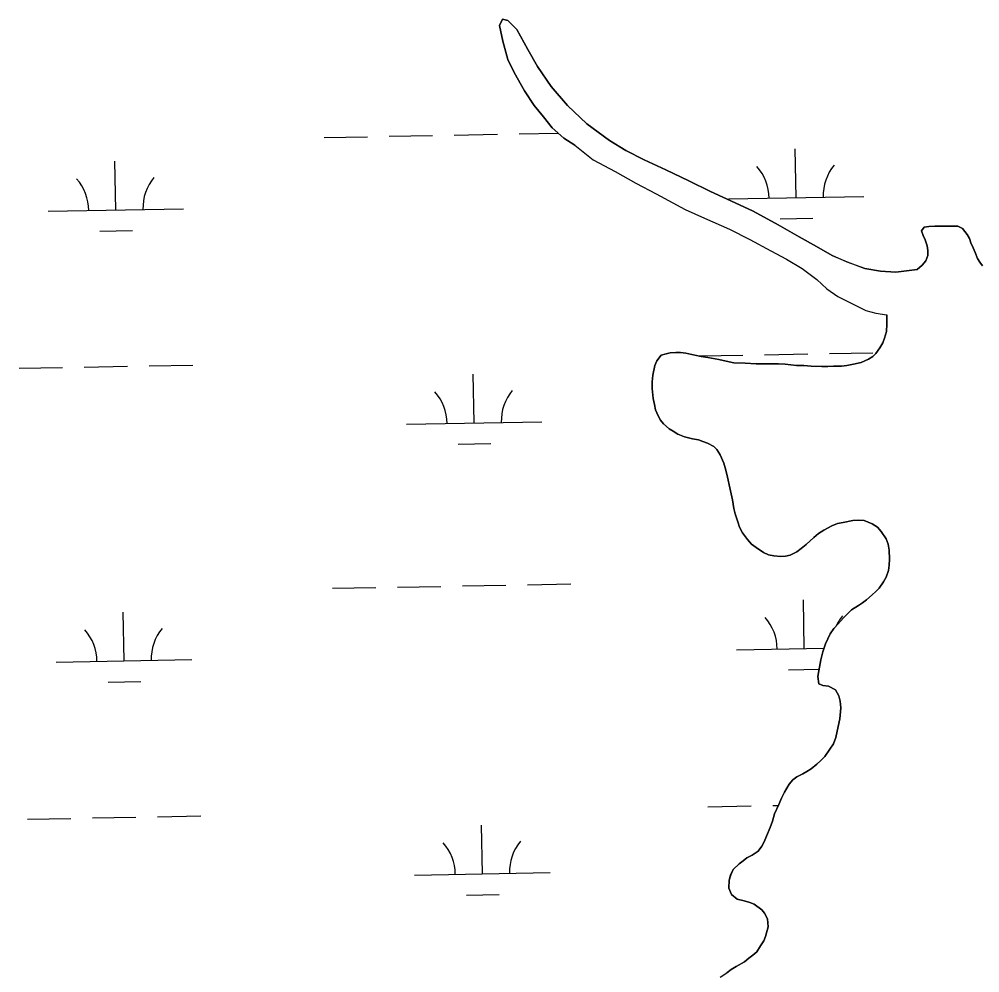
# Model space of a CAD drawing. Extents: x 3925854 to 3964121, y 224593 to 250589.
# Drawn here: x 3949894 to 3950603, y 234182 to 234885 of the extents above; entities that cross this region are included whole.
import ezdxf

# ---------------------------------------------------------------- set-up
doc = ezdxf.new("R2010")
doc.units = 0
doc.layers.add('V-TOPO-SHOR', color=7, linetype='Continuous')
doc.layers.add('V-WETL-SWMP', color=7, linetype='Continuous')

msp = doc.modelspace()

# ---------------------------------------------------------------- linework, layer by layer
at = {"layer": 'V-TOPO-SHOR'}
for points in [[(3950304.049, 234792.17), (3950295.976, 234797.302), (3950287.474, 234804.837), (3950280.974, 234812.994), (3950274.07, 234821.346), (3950266.939, 234832.305), (3950259.384, 234845.666), (3950254.674, 234855.245), (3950250.926, 234868.843), (3950248.599, 234880.453), (3950250.76, 234885.088), (3950254.579, 234884.123), (3950261.264, 234877.574), (3950269.438, 234862.816), (3950276.583, 234850.254), (3950286.561, 234835.512), (3950298.738, 234821.397), (3950312.915, 234807.905), (3950329.686, 234795.64), (3950341.795, 234788.142), (3950355.3, 234781.459), (3950371.219, 234774), (3950388.15, 234765.751), (3950404.274, 234758.091), (3950422.409, 234749.652), (3950435.709, 234743.37), (3950454.063, 234733.327), (3950469.595, 234724.461), (3950482.303, 234717.369), (3950494.001, 234710.871), (3950504.88, 234705.968), (3950517.964, 234701.286), (3950529.618, 234699.199), (3950540.855, 234698.511), (3950556.52, 234700.514)], [(3950304.049, 234792.17), (3950317.596, 234781.277), (3950333.726, 234772.817), (3950349.058, 234764.149), (3950363.979, 234756.279), (3950385.557, 234744.665), (3950399.66, 234738.39), (3950418.194, 234730.155), (3950433.112, 234722.686), (3950448.64, 234714.219), (3950460.334, 234708.122), (3950471.835, 234701.219), (3950482.548, 234693.104), (3950490.04, 234686.162), (3950498.119, 234680.427), (3950518.679, 234670.208), (3950526.122, 234668.278), (3950534.297, 234666.931)], [(3950556.52, 234700.514), (3950560.411, 234703.742), (3950563.08, 234706.711), (3950564.511, 234710.65), (3950564.47, 234714.574), (3950563.944, 234718.002), (3950562.429, 234722.401), (3950561.169, 234725.577), (3950559.91, 234728.998), (3950561.845, 234731.715), (3950565.271, 234732.242), (3950569.687, 234732.287), (3950573.119, 234732.321), (3950578.024, 234732.371), (3950582.44, 234732.416), (3950586.607, 234732.459), (3950590.058, 234730.775), (3950593.54, 234726.153), (3950595.287, 234723.226), (3950596.3, 234720.048), (3950598.054, 234716.386), (3950599.315, 234712.966), (3950601.076, 234708.569), (3950602.819, 234705.89), (3950604.81, 234703.211)], [(3950414.004, 234557.545), (3950411.243, 234563.648), (3950408.751, 234567.548), (3950406.52, 234569.733), (3950402.078, 234572.385), (3950398.634, 234573.577), (3950395.433, 234574.771), (3950391.011, 234575.461), (3950388.06, 234576.168), (3950385.111, 234576.872), (3950380.183, 234579.031), (3950376.726, 234581.204), (3950373.767, 234582.889), (3950369.56, 234586.526), (3950367.326, 234589.201), (3950365.577, 234592.371), (3950363.568, 234597.01), (3950362.792, 234600.928), (3950361.766, 234605.331), (3950361.2, 234612.683), (3950361.151, 234617.588), (3950361.591, 234622.5), (3950362.99, 234629.627), (3950364.672, 234633.077), (3950367.817, 234637.278), (3950371.485, 234638.296), (3950374.422, 234639.062), (3950378.592, 234639.105), (3950382.024, 234639.14), (3950385.952, 234638.689), (3950392.59, 234637.284), (3950397.259, 234636.35), (3950402.175, 234635.42), (3950410.283, 234634.032), (3950415.689, 234632.86), (3950421.344, 234631.691), (3950429.685, 234631.285), (3950437.783, 234630.878), (3950448.822, 234630.745), (3950454.216, 234630.798), (3950459.369, 234630.606), (3950467.719, 234629.711), (3950473.115, 234629.518), (3950478.516, 234629.084), (3950486.366, 234628.918), (3950490.779, 234628.963), (3950494.949, 234629.004), (3950500.835, 234629.065), (3950504.755, 234629.596), (3950509.65, 234630.626), (3950515.277, 234631.91), (3950520.649, 234634.171), (3950523.818, 234636.166), (3950526.249, 234638.398), (3950529.149, 234642.597), (3950531.317, 234646.297), (3950532.509, 234649.744), (3950533.931, 234654.663), (3950534.367, 234660.064), (3950534.332, 234663.498), (3950534.297, 234666.931)], [(3950423.896, 234235.858), (3950419.691, 234239.249), (3950417.682, 234243.888), (3950417.864, 234250.022), (3950419.05, 234253.958), (3950420.975, 234257.657), (3950425.348, 234261.871), (3950428.268, 234264.108), (3950430.943, 234266.342), (3950434.846, 234268.343), (3950439.231, 234271.331), (3950442.137, 234275.042), (3950443.823, 234278.245), (3950445.496, 234282.433), (3950448.13, 234288.835), (3950449.799, 234293.513), (3950451.46, 234298.926), (3950454.579, 234305.825), (3950456.494, 234310.505), (3950458.654, 234314.941), (3950462.275, 234320.618), (3950464.942, 234323.836), (3950467.862, 234326.072), (3950472.253, 234328.325), (3950475.18, 234330.072), (3950478.348, 234332.064), (3950482.727, 234335.544), (3950485.643, 234338.272), (3950488.555, 234341.244), (3950492.178, 234346.677), (3950494.838, 234350.382), (3950496.753, 234355.061), (3950498.388, 234363.172), (3950499.557, 234368.824), (3950500.208, 234377.172), (3950499.913, 234382.073), (3950498.891, 234385.986), (3950496.395, 234390.377), (3950491.218, 234393.021), (3950487.044, 234393.47), (3950484.088, 234394.666), (3950483.298, 234400.054), (3950483.99, 234404.232), (3950485.624, 234412.342), (3950487.036, 234418.242), (3950488.938, 234424.147), (3950492.543, 234431.542), (3950495.201, 234435.493), (3950498.111, 234438.712), (3950502.232, 234443.412), (3950505.146, 234446.386), (3950508.304, 234449.362), (3950513.422, 234452.602), (3950516.344, 234454.594), (3950519.265, 234456.831), (3950523.4, 234460.306), (3950526.07, 234462.786), (3950528.499, 234465.264), (3950531.885, 234469.958), (3950533.812, 234473.411), (3950535.479, 234478.335), (3950535.929, 234482.263), (3950536.13, 234486.678), (3950536.063, 234493.301), (3950535.282, 234497.709), (3950533.771, 234501.616), (3950530.033, 234507.22), (3950527.303, 234510.38), (3950523.357, 234512.792), (3950517.444, 234515.186), (3950513.272, 234515.387), (3950509.105, 234515.346), (3950502.006, 234513.802), (3950497.847, 234513.024), (3950493.694, 234511.264), (3950487.84, 234508.016), (3950483.939, 234505.77), (3950480.289, 234502.79), (3950474.702, 234497.582), (3950471.055, 234494.602), (3950467.891, 234492.118), (3950463.01, 234489.615), (3950459.584, 234488.845), (3950456.152, 234488.808), (3950450.997, 234489.248), (3950447.065, 234489.943), (3950443.368, 234491.622), (3950437.937, 234495.245), (3950434.476, 234497.909), (3950431.498, 234501.313), (3950427.768, 234506.179), (3950425.52, 234510.326), (3950424.254, 234514.238), (3950422.476, 234520.106), (3950421.457, 234524.019), (3950420.41, 234530.387), (3950419.382, 234535.036), (3950418.356, 234539.441), (3950416.806, 234547.272), (3950415.526, 234552.411), (3950414.004, 234557.545)], [(3950411.237, 234178.337), (3950416.107, 234181.575), (3950419.517, 234184.062), (3950423.173, 234186.306), (3950429.272, 234189.556), (3950432.432, 234192.286), (3950435.352, 234194.525), (3950438.271, 234197.007), (3950441.169, 234201.451), (3950443.583, 234205.154), (3950444.777, 234208.355), (3950446.667, 234215.486), (3950446.116, 234221.368), (3950444.112, 234225.517), (3950442.125, 234227.948), (3950436.44, 234232.306), (3950433.239, 234233.5), (3950429.059, 234234.684), (3950423.896, 234235.858)]]:
    msp.add_lwpolyline(points, dxfattribs=at)
at = {"layer": 'V-WETL-SWMP'}
for p, q in [((3950250.759, 234885.087), (3950248.6, 234880.453)), ((3950254.58, 234884.123), (3950250.759, 234885.087)), ((3950248.6, 234880.453), (3950250.925, 234868.844)), ((3950261.265, 234877.573), (3950254.58, 234884.123)), ((3950269.437, 234862.815), (3950261.265, 234877.573)), ((3950250.925, 234868.844), (3950254.673, 234855.244)), ((3950276.584, 234850.253), (3950269.437, 234862.815)), ((3950254.673, 234855.244), (3950259.383, 234845.666)), ((3950286.561, 234835.513), (3950276.584, 234850.253)), ((3950259.383, 234845.666), (3950266.939, 234832.305)), ((3950298.738, 234821.397), (3950286.561, 234835.513)), ((3950266.939, 234832.305), (3950274.07, 234821.347)), ((3950274.07, 234821.347), (3950280.974, 234812.994)), ((3950312.914, 234807.904), (3950298.738, 234821.397)), ((3950280.974, 234812.994), (3950287.475, 234804.837)), ((3950329.685, 234795.64), (3950312.914, 234807.904)), ((3950215.138, 234799.593), (3950247.132, 234800.175)), ((3950263.13, 234800.466), (3950291.818, 234800.987)), ((3950287.475, 234804.837), (3950295.975, 234797.302)), ((3950119.153, 234797.848), (3950151.148, 234798.43)), ((3950167.146, 234798.721), (3950199.14, 234799.302)), ((3950295.975, 234797.302), (3950304.049, 234792.17)), ((3950341.795, 234788.142), (3950329.685, 234795.64)), ((3950304.049, 234792.17), (3950317.597, 234781.277)), ((3950355.3, 234781.46), (3950341.795, 234788.142)), ((3950467.335, 234753.428), (3950466.68, 234789.423)), ((3949965.509, 234744.304), (3949964.855, 234780.298)), ((3950317.597, 234781.277), (3950333.727, 234772.817)), ((3950371.22, 234774.001), (3950355.3, 234781.46)), ((3950333.727, 234772.817), (3950349.058, 234764.149)), ((3950388.15, 234765.75), (3950371.22, 234774.001)), ((3950349.058, 234764.149), (3950363.979, 234756.278)), ((3950404.273, 234758.092), (3950388.15, 234765.75)), ((3950422.408, 234749.652), (3950404.273, 234758.092)), ((3950363.979, 234756.278), (3950385.557, 234744.665)), ((3950417.343, 234752.519), (3950517.326, 234754.338)), ((3949915.518, 234743.395), (3950015.501, 234745.213)), ((3950385.557, 234744.665), (3950399.659, 234738.39)), ((3950435.709, 234743.37), (3950422.408, 234749.652)), ((3950454.062, 234733.328), (3950435.709, 234743.37)), ((3950399.659, 234738.39), (3950418.194, 234730.155)), ((3950455.617, 234737.782), (3950479.613, 234738.218)), ((3949953.792, 234728.657), (3949977.788, 234729.093)), ((3950418.194, 234730.155), (3950433.111, 234722.686)), ((3950469.595, 234724.461), (3950454.062, 234733.328)), ((3950561.844, 234731.716), (3950559.909, 234728.998)), ((3950559.909, 234728.998), (3950561.17, 234725.577)), ((3950565.272, 234732.241), (3950561.844, 234731.716)), ((3950569.687, 234732.286), (3950565.272, 234732.241)), ((3950573.12, 234732.321), (3950569.687, 234732.286)), ((3950578.025, 234732.371), (3950573.12, 234732.321)), ((3950582.439, 234732.416), (3950578.025, 234732.371)), ((3950586.608, 234732.458), (3950582.439, 234732.416)), ((3950590.059, 234730.776), (3950586.608, 234732.458)), ((3950593.54, 234726.152), (3950590.059, 234730.776)), ((3950433.111, 234722.686), (3950448.64, 234714.22)), ((3950482.302, 234717.37), (3950469.595, 234724.461)), ((3950561.17, 234725.577), (3950562.429, 234722.402)), ((3950562.429, 234722.402), (3950563.945, 234718.002)), ((3950595.286, 234723.226), (3950593.54, 234726.152)), ((3950596.3, 234720.048), (3950595.286, 234723.226)), ((3950494, 234710.871), (3950482.302, 234717.37)), ((3950563.945, 234718.002), (3950564.471, 234714.574)), ((3950564.471, 234714.574), (3950564.511, 234710.65)), ((3950598.054, 234716.387), (3950596.3, 234720.048)), ((3950599.315, 234712.966), (3950598.054, 234716.387)), ((3950448.64, 234714.22), (3950460.334, 234708.122)), ((3950460.334, 234708.122), (3950471.836, 234701.219)), ((3950504.88, 234705.967), (3950494, 234710.871)), ((3950564.511, 234710.65), (3950563.079, 234706.711)), ((3950601.076, 234708.569), (3950599.315, 234712.966)), ((3950602.82, 234705.889), (3950601.076, 234708.569)), ((3950471.836, 234701.219), (3950482.548, 234693.105)), ((3950517.964, 234701.287), (3950504.88, 234705.967)), ((3950529.617, 234699.2), (3950517.964, 234701.287)), ((3950556.52, 234700.513), (3950540.855, 234698.512)), ((3950560.411, 234703.741), (3950556.52, 234700.513)), ((3950563.079, 234706.711), (3950560.411, 234703.741)), ((3950604.81, 234703.211), (3950602.82, 234705.889)), ((3950540.855, 234698.512), (3950529.617, 234699.2)), ((3950482.548, 234693.105), (3950490.039, 234686.162)), ((3950490.039, 234686.162), (3950498.12, 234680.428)), ((3950498.12, 234680.428), (3950518.68, 234670.208)), ((3950518.68, 234670.208), (3950526.121, 234668.278)), ((3950526.121, 234668.278), (3950534.297, 234666.931)), ((3950534.297, 234666.931), (3950534.332, 234663.498)), ((3950534.367, 234660.064), (3950533.931, 234654.664)), ((3950534.332, 234663.498), (3950534.367, 234660.064)), ((3950533.931, 234654.664), (3950532.51, 234649.744)), ((3950531.318, 234646.298), (3950529.149, 234642.597)), ((3950532.51, 234649.744), (3950531.318, 234646.298)), ((3950367.818, 234637.278), (3950364.672, 234633.077)), ((3950371.486, 234638.296), (3950367.818, 234637.278)), ((3950374.422, 234639.062), (3950371.486, 234638.296)), ((3950378.591, 234639.104), (3950374.422, 234639.062)), ((3950382.024, 234639.139), (3950378.591, 234639.104)), ((3950385.953, 234638.689), (3950382.024, 234639.139)), ((3950392.59, 234637.285), (3950385.953, 234638.689)), ((3950397.259, 234636.351), (3950392.59, 234637.285)), ((3950396.037, 234636.681), (3950428.032, 234637.263)), ((3950444.029, 234637.554), (3950476.024, 234638.135)), ((3950492.021, 234638.426), (3950524.016, 234639.008)), ((3950526.248, 234638.398), (3950523.818, 234636.166)), ((3950529.149, 234642.597), (3950526.248, 234638.398)), ((3949990.196, 234629.302), (3950022.191, 234629.883)), ((3950362.99, 234629.626), (3950361.591, 234622.499)), ((3950364.672, 234633.077), (3950362.99, 234629.626)), ((3950402.174, 234635.42), (3950397.259, 234636.351)), ((3950410.282, 234634.031), (3950402.174, 234635.42)), ((3950415.69, 234632.86), (3950410.282, 234634.031)), ((3950421.343, 234631.691), (3950415.69, 234632.86)), ((3950429.686, 234631.285), (3950421.343, 234631.691)), ((3950437.784, 234630.877), (3950429.686, 234631.285)), ((3950448.822, 234630.744), (3950437.784, 234630.877)), ((3950454.217, 234630.799), (3950448.822, 234630.744)), ((3950459.37, 234630.606), (3950454.217, 234630.799)), ((3950467.718, 234629.71), (3950459.37, 234630.606)), ((3950473.116, 234629.519), (3950467.718, 234629.71)), ((3950478.516, 234629.083), (3950473.116, 234629.519)), ((3950504.754, 234629.596), (3950500.835, 234629.065)), ((3950509.649, 234630.626), (3950504.754, 234629.596)), ((3950515.277, 234631.91), (3950509.649, 234630.626)), ((3950520.65, 234634.172), (3950515.277, 234631.91)), ((3950523.818, 234636.166), (3950520.65, 234634.172)), ((3949894.212, 234627.556), (3949926.207, 234628.138)), ((3949942.204, 234628.429), (3949974.199, 234629.011)), ((3950229.845, 234587.221), (3950229.19, 234623.215)), ((3950361.591, 234622.499), (3950361.151, 234617.589)), ((3950486.366, 234628.918), (3950478.516, 234629.083)), ((3950490.78, 234628.963), (3950486.366, 234628.918)), ((3950494.95, 234629.005), (3950490.78, 234628.963)), ((3950500.835, 234629.065), (3950494.95, 234629.005)), ((3950361.151, 234617.589), (3950361.2, 234612.684)), ((3950361.2, 234612.684), (3950361.766, 234605.332)), ((3950361.766, 234605.332), (3950362.792, 234600.928)), ((3950362.792, 234600.928), (3950363.567, 234597.011)), ((3950363.567, 234597.011), (3950365.576, 234592.372)), ((3950179.853, 234586.312), (3950279.837, 234588.13)), ((3950365.576, 234592.372), (3950367.326, 234589.201)), ((3950367.326, 234589.201), (3950369.56, 234586.526)), ((3950369.56, 234586.526), (3950373.767, 234582.89)), ((3950373.767, 234582.89), (3950376.727, 234581.203)), ((3950376.727, 234581.203), (3950380.183, 234579.031)), ((3950380.183, 234579.031), (3950385.11, 234576.873)), ((3950385.11, 234576.873), (3950388.06, 234576.168)), ((3950388.06, 234576.168), (3950391.011, 234575.462)), ((3950391.011, 234575.462), (3950395.433, 234574.771)), ((3950395.433, 234574.771), (3950398.633, 234573.577)), ((3950398.633, 234573.577), (3950402.079, 234572.386)), ((3950218.127, 234571.575), (3950242.124, 234572.011)), ((3950402.079, 234572.386), (3950406.521, 234569.733)), ((3950406.521, 234569.733), (3950408.75, 234567.548)), ((3950408.75, 234567.548), (3950411.243, 234563.649)), ((3950411.243, 234563.649), (3950414.003, 234557.546)), ((3950414.003, 234557.546), (3950415.526, 234552.411)), ((3950415.526, 234552.411), (3950416.805, 234547.273)), ((3950416.805, 234547.273), (3950418.356, 234539.44)), ((3950418.356, 234539.44), (3950419.382, 234535.036)), ((3950419.382, 234535.036), (3950420.41, 234530.386)), ((3950420.41, 234530.386), (3950421.456, 234524.02)), ((3950421.456, 234524.02), (3950422.477, 234520.106)), ((3950422.477, 234520.106), (3950424.254, 234514.238)), ((3950424.254, 234514.238), (3950425.52, 234510.327)), ((3950425.52, 234510.327), (3950427.769, 234506.18)), ((3950487.841, 234508.017), (3950493.694, 234511.265)), ((3950493.694, 234511.265), (3950497.846, 234513.024)), ((3950497.846, 234513.024), (3950502.007, 234513.802)), ((3950502.007, 234513.802), (3950509.104, 234515.346)), ((3950509.104, 234515.346), (3950513.273, 234515.388)), ((3950513.273, 234515.388), (3950517.445, 234515.186)), ((3950517.445, 234515.186), (3950523.356, 234512.793)), ((3950523.356, 234512.793), (3950527.304, 234510.38)), ((3950527.304, 234510.38), (3950530.034, 234507.22)), ((3950427.769, 234506.18), (3950431.498, 234501.313)), ((3950474.702, 234497.582), (3950480.29, 234502.79)), ((3950480.29, 234502.79), (3950483.939, 234505.77)), ((3950483.939, 234505.77), (3950487.841, 234508.017)), ((3950530.034, 234507.22), (3950533.77, 234501.617)), ((3950431.498, 234501.313), (3950434.475, 234497.909)), ((3950434.475, 234497.909), (3950437.936, 234495.246)), ((3950437.936, 234495.246), (3950443.369, 234491.623)), ((3950471.054, 234494.602), (3950474.702, 234497.582)), ((3950533.77, 234501.617), (3950535.282, 234497.708)), ((3950535.282, 234497.708), (3950536.062, 234493.301)), ((3950443.369, 234491.623), (3950447.065, 234489.943)), ((3950447.065, 234489.943), (3950450.996, 234489.248)), ((3950450.996, 234489.248), (3950456.151, 234488.809)), ((3950456.151, 234488.809), (3950459.585, 234488.844)), ((3950459.585, 234488.844), (3950463.011, 234489.615)), ((3950463.011, 234489.615), (3950467.89, 234492.117)), ((3950467.89, 234492.117), (3950471.054, 234494.602)), ((3950536.062, 234493.301), (3950536.13, 234486.679)), ((3950535.929, 234482.263), (3950535.479, 234478.334)), ((3950536.13, 234486.679), (3950535.929, 234482.263)), ((3950535.479, 234478.334), (3950533.812, 234473.411)), ((3950173.194, 234466.101), (3950205.188, 234466.682)), ((3950221.186, 234466.973), (3950253.18, 234467.555)), ((3950269.178, 234467.846), (3950301.172, 234468.428)), ((3950531.885, 234469.958), (3950528.499, 234465.264)), ((3950533.812, 234473.411), (3950531.885, 234469.958)), ((3950125.202, 234465.228), (3950157.196, 234465.81)), ((3950523.399, 234460.307), (3950519.264, 234456.831)), ((3950526.071, 234462.786), (3950523.399, 234460.307)), ((3950528.499, 234465.264), (3950526.071, 234462.786)), ((3950473.383, 234420.808), (3950472.728, 234456.803)), ((3950513.421, 234452.602), (3950508.303, 234449.361)), ((3950516.344, 234454.594), (3950513.421, 234452.602)), ((3950519.264, 234456.831), (3950516.344, 234454.594)), ((3949971.558, 234411.684), (3949970.903, 234447.678)), ((3950505.145, 234446.386), (3950502.232, 234443.413)), ((3950508.303, 234449.361), (3950505.145, 234446.386)), ((3950498.111, 234438.711), (3950495.2, 234435.493)), ((3950502.232, 234443.413), (3950498.111, 234438.711)), ((3950492.542, 234431.542), (3950488.939, 234424.147)), ((3950495.2, 234435.493), (3950492.542, 234431.542)), ((3950488.939, 234424.147), (3950487.036, 234418.242)), ((3950423.391, 234419.899), (3950487.948, 234421.073)), ((3950487.036, 234418.242), (3950485.625, 234412.341)), ((3949921.566, 234410.775), (3950021.549, 234412.593)), ((3950485.625, 234412.341), (3950483.99, 234404.231)), ((3950461.665, 234405.162), (3950484.26, 234405.573)), ((3950483.99, 234404.231), (3950483.297, 234400.054)), ((3949959.84, 234396.037), (3949983.836, 234396.473)), ((3950483.297, 234400.054), (3950484.088, 234394.666)), ((3950484.088, 234394.666), (3950487.043, 234393.47)), ((3950487.043, 234393.47), (3950491.217, 234393.022)), ((3950491.217, 234393.022), (3950496.395, 234390.377)), ((3950496.395, 234390.377), (3950498.892, 234385.987)), ((3950498.892, 234385.987), (3950499.913, 234382.073)), ((3950499.913, 234382.073), (3950500.208, 234377.171)), ((3950500.208, 234377.171), (3950499.557, 234368.825)), ((3950499.557, 234368.825), (3950498.388, 234363.172)), ((3950498.388, 234363.172), (3950496.754, 234355.062)), ((3950496.754, 234355.062), (3950494.839, 234350.382)), ((3950492.179, 234346.676), (3950488.555, 234341.244)), ((3950494.839, 234350.382), (3950492.179, 234346.676)), ((3950488.555, 234341.244), (3950485.642, 234338.271)), ((3950478.347, 234332.065), (3950475.179, 234330.071)), ((3950482.727, 234335.543), (3950478.347, 234332.065)), ((3950485.642, 234338.271), (3950482.727, 234335.543)), ((3950467.862, 234326.072), (3950464.941, 234323.835)), ((3950472.254, 234328.324), (3950467.862, 234326.072)), ((3950475.179, 234330.071), (3950472.254, 234328.324)), ((3950462.276, 234320.619), (3950458.655, 234314.942)), ((3950464.941, 234323.835), (3950462.276, 234320.619)), ((3950458.655, 234314.942), (3950456.493, 234310.505)), ((3950402.085, 234304.061), (3950434.08, 234304.643)), ((3950450.077, 234304.934), (3950454.209, 234305.009)), ((3950454.578, 234305.825), (3950451.46, 234298.926)), ((3950456.493, 234310.505), (3950454.578, 234305.825)), ((3949996.244, 234296.682), (3950028.239, 234297.263)), ((3950451.46, 234298.926), (3950449.798, 234293.513)), ((3949900.26, 234294.936), (3949932.255, 234295.518)), ((3949948.252, 234295.809), (3949980.247, 234296.391)), ((3950235.893, 234254.601), (3950235.239, 234290.595)), ((3950449.798, 234293.513), (3950448.129, 234288.836)), ((3950445.496, 234282.433), (3950443.822, 234278.246)), ((3950448.129, 234288.836), (3950445.496, 234282.433)), ((3950443.822, 234278.246), (3950442.137, 234275.041)), ((3950434.847, 234268.344), (3950430.943, 234266.342)), ((3950439.232, 234271.332), (3950434.847, 234268.344)), ((3950442.137, 234275.041), (3950439.232, 234271.332)), ((3950425.348, 234261.871), (3950420.976, 234257.657)), ((3950428.268, 234264.108), (3950425.348, 234261.871)), ((3950430.943, 234266.342), (3950428.268, 234264.108)), ((3950185.901, 234253.692), (3950285.885, 234255.51)), ((3950419.051, 234253.958), (3950417.865, 234250.022)), ((3950420.976, 234257.657), (3950419.051, 234253.958)), ((3950417.865, 234250.022), (3950417.682, 234243.888)), ((3950417.682, 234243.888), (3950419.691, 234239.249)), ((3950224.176, 234238.955), (3950248.172, 234239.391)), ((3950419.691, 234239.249), (3950423.895, 234235.858)), ((3950423.895, 234235.858), (3950429.058, 234234.684)), ((3950429.058, 234234.684), (3950433.239, 234233.5)), ((3950433.239, 234233.5), (3950436.44, 234232.306)), ((3950436.44, 234232.306), (3950442.125, 234227.949)), ((3950442.125, 234227.949), (3950444.112, 234225.517)), ((3950444.112, 234225.517), (3950446.117, 234221.368)), ((3950446.117, 234221.368), (3950446.667, 234215.487)), ((3950446.667, 234215.487), (3950444.777, 234208.355)), ((3950443.584, 234205.155), (3950441.169, 234201.451)), ((3950444.777, 234208.355), (3950443.584, 234205.155)), ((3950441.169, 234201.451), (3950438.271, 234197.007)), ((3950432.432, 234192.287), (3950429.271, 234189.557)), ((3950435.353, 234194.524), (3950432.432, 234192.287)), ((3950438.271, 234197.007), (3950435.353, 234194.524)), ((3950419.517, 234184.062), (3950416.108, 234181.575)), ((3950423.173, 234186.307), (3950419.517, 234184.062)), ((3950429.271, 234189.557), (3950423.173, 234186.307))]:
    msp.add_line(p, q, dxfattribs=at)
for centre, start, end in [((3950412.092, 234752.899), 0.269879, 41.813537), ((3950522.56, 234754.908), 140.269876, 181.813534), ((3949910.267, 234743.774), 0.269879, 41.813537), ((3950020.735, 234745.783), 140.269876, 181.813534), ((3950174.603, 234586.692), 0.269879, 41.813537), ((3950285.07, 234588.7), 140.269876, 181.813534), ((3950418.14, 234420.279), 0.269879, 41.813537), ((3950528.608, 234422.288), 140.269876, 155.264877), ((3949916.315, 234411.154), 0.269879, 41.813537), ((3950026.783, 234413.163), 140.269876, 181.813534), ((3950180.651, 234254.072), 0.269879, 41.813537), ((3950291.118, 234256.08), 140.269876, 181.813534)]:
    msp.add_arc(centre, 35.246, start, end, dxfattribs=at)

doc.saveas('drawing.dxf')
